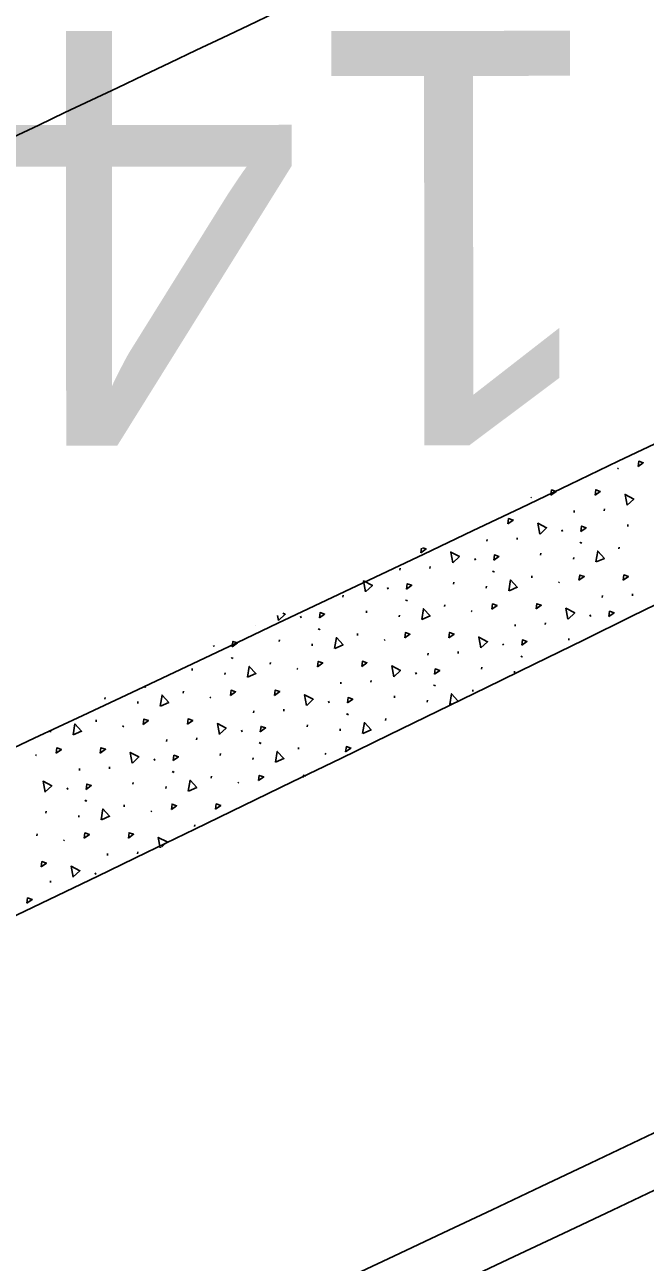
# Model space of a CAD drawing. Extents: x 2338610 to 2351914, y 366540 to 376484.
# Drawn here: x 2348773.95 to 2348791.93, y 367701.67 to 367737.49 of the extents above; entities that cross this region are included whole.
import ezdxf

# ---------------------------------------------------------------- set-up
doc = ezdxf.new("R2010")
doc.units = 0
for name, color, linetype in [('RD_HC_Cl', 7, 'Continuous'), ('RD_PD_ConcMed', 7, 'Continuous'), ('RD_PD_Final_LnLine', 7, 'Continuous'), ('RD_PD_Final_TrvlWay', 7, 'Continuous'), ('RD_PD_FOC', 7, 'Continuous'), ('RD_PD_SW', 7, 'Continuous'), ('TR SN UNASSIGNED 7', 7, 'Continuous')]:
    doc.layers.add(name, color=color, linetype=linetype)

msp = doc.modelspace()

# ---------------------------------------------------------------- linework, layer by layer
at = {"layer": 'RD_HC_Cl'}
msp.add_arc((2347533.93, 370355.677), 2880.79, 281.440729, 295.940729, dxfattribs=at)
at = {"layer": 'RD_PD_ConcMed'}
for p, q in [((2348791.118, 367724.656), (2348791.149, 367724.631)), ((2348788.608, 367723.81), (2348788.625, 367723.797)), ((2348789.865, 367723.371), (2348789.87, 367723.425)), ((2348790.737, 367723.419), (2348790.743, 367723.474)), ((2348789.51, 367722.867), (2348789.53, 367722.821)), ((2348791.419, 367722.966), (2348791.424, 367723.021)), ((2348787.34, 367722.536), (2348787.346, 367722.591)), ((2348788.213, 367722.585), (2348788.218, 367722.639)), ((2348790.027, 367722.507), (2348790.059, 367722.482)), ((2348790.053, 367722.502), (2348790.084, 367722.477)), ((2348785.423, 367722.204), (2348785.44, 367722.332)), ((2348788.894, 367722.132), (2348788.9, 367722.187)), ((2348791.161, 367722.313), (2348791.166, 367722.368)), ((2348784.816, 367721.702), (2348784.822, 367721.757)), ((2348785.689, 367721.751), (2348785.694, 367721.805)), ((2348786.985, 367722.033), (2348787.006, 367721.987)), ((2348789.846, 367722.013), (2348789.851, 367722.068)), ((2348787.503, 367721.673), (2348787.535, 367721.648)), ((2348787.528, 367721.667), (2348787.56, 367721.643)), ((2348788.637, 367721.479), (2348788.642, 367721.534)), ((2348784.461, 367721.198), (2348784.482, 367721.153)), ((2348786.37, 367721.298), (2348786.375, 367721.353)), ((2348787.321, 367721.179), (2348787.327, 367721.234)), ((2348789.407, 367721.36), (2348789.438, 367721.335)), ((2348791.551, 367720.957), (2348791.556, 367721.012)), ((2348783.164, 367720.917), (2348783.17, 367720.971)), ((2348784.979, 367720.838), (2348785.01, 367720.814)), ((2348785.004, 367720.833), (2348785.035, 367720.809)), ((2348786.112, 367720.645), (2348786.118, 367720.7)), ((2348790.678, 367720.909), (2348790.684, 367720.963)), ((2348781.299, 367720.24), (2348781.272, 367720.387)), ((2348781.936, 367720.364), (2348781.957, 367720.319)), ((2348783.846, 367720.464), (2348783.851, 367720.518)), ((2348784.797, 367720.345), (2348784.802, 367720.399)), ((2348786.883, 367720.526), (2348786.914, 367720.501)), ((2348790.323, 367720.405), (2348790.344, 367720.359)), ((2348780.64, 367720.083), (2348780.641, 367720.092)), ((2348782.454, 367720.004), (2348782.486, 367719.98)), ((2348782.479, 367719.999), (2348782.511, 367719.975)), ((2348788.154, 367720.075), (2348788.159, 367720.129)), ((2348789.026, 367720.123), (2348789.032, 367720.178)), ((2348781.321, 367719.63), (2348781.327, 367719.684)), ((2348783.588, 367719.811), (2348783.593, 367719.866)), ((2348784.358, 367719.692), (2348784.39, 367719.667)), ((2348789.708, 367719.671), (2348789.713, 367719.725)), ((2348779.417, 367719.521), (2348779.433, 367719.485)), ((2348782.273, 367719.511), (2348782.278, 367719.565)), ((2348785.63, 367719.241), (2348785.635, 367719.295)), ((2348786.502, 367719.289), (2348786.507, 367719.344)), ((2348787.799, 367719.571), (2348787.82, 367719.525)), ((2348779.93, 367719.17), (2348779.962, 367719.146)), ((2348779.955, 367719.165), (2348779.987, 367719.14)), ((2348781.064, 367718.977), (2348781.069, 367719.031)), ((2348787.183, 367718.836), (2348787.189, 367718.891)), ((2348788.317, 367719.211), (2348788.348, 367719.186)), ((2348788.342, 367719.206), (2348788.373, 367719.181)), ((2348778.797, 367718.796), (2348778.802, 367718.85)), ((2348779.748, 367718.677), (2348779.754, 367718.731)), ((2348781.834, 367718.857), (2348781.865, 367718.833)), ((2348783.978, 367718.455), (2348783.983, 367718.51)), ((2348785.274, 367718.737), (2348785.295, 367718.691)), ((2348788.136, 367718.73), (2348788.14, 367718.772)), ((2348777.406, 367718.336), (2348777.437, 367718.311)), ((2348777.431, 367718.331), (2348777.462, 367718.306)), ((2348778.539, 367718.143), (2348778.545, 367718.197)), ((2348783.105, 367718.407), (2348783.111, 367718.461)), ((2348785.792, 367718.377), (2348785.824, 367718.352)), ((2348785.817, 367718.372), (2348785.849, 367718.347)), ((2348786.926, 367718.184), (2348786.931, 367718.238)), ((2348776.273, 367717.962), (2348776.278, 367718.016)), ((2348777.224, 367717.843), (2348777.229, 367717.897)), ((2348779.309, 367718.023), (2348779.341, 367717.999)), ((2348782.75, 367717.903), (2348782.771, 367717.857)), ((2348784.659, 367718.002), (2348784.665, 367718.057)), ((2348785.61, 367717.883), (2348785.616, 367717.938)), ((2348786.318, 367717.83), (2348786.267, 367717.808)), ((2348780.581, 367717.572), (2348780.586, 367717.627)), ((2348781.453, 367717.621), (2348781.459, 367717.675)), ((2348783.268, 367717.543), (2348783.299, 367717.518)), ((2348783.293, 367717.538), (2348783.324, 367717.513)), ((2348776.015, 367717.309), (2348776.02, 367717.363)), ((2348776.785, 367717.189), (2348776.817, 367717.165)), ((2348782.135, 367717.168), (2348782.14, 367717.223)), ((2348783.086, 367717.049), (2348783.091, 367717.104)), ((2348784.401, 367717.349), (2348784.407, 367717.404)), ((2348774.699, 367717.009), (2348774.705, 367717.063)), ((2348778.056, 367716.738), (2348778.062, 367716.793)), ((2348778.929, 367716.787), (2348778.934, 367716.841)), ((2348780.226, 367717.069), (2348780.246, 367717.023)), ((2348774.261, 367716.355), (2348774.292, 367716.33)), ((2348779.61, 367716.334), (2348779.616, 367716.389)), ((2348780.743, 367716.709), (2348780.775, 367716.684)), ((2348780.769, 367716.703), (2348780.8, 367716.679)), ((2348781.877, 367716.515), (2348781.882, 367716.57)), ((2348782.647, 367716.396), (2348782.679, 367716.371)), ((2348776.404, 367715.953), (2348776.41, 367716.007)), ((2348777.701, 367716.234), (2348777.722, 367716.189)), ((2348780.562, 367716.215), (2348780.567, 367716.27)), ((2348775.532, 367715.904), (2348775.537, 367715.959)), ((2348778.219, 367715.874), (2348778.251, 367715.85)), ((2348778.244, 367715.869), (2348778.276, 367715.845)), ((2348779.353, 367715.681), (2348779.358, 367715.736)), ((2348775.177, 367715.4), (2348775.198, 367715.355)), ((2348777.086, 367715.5), (2348777.091, 367715.554)), ((2348778.037, 367715.381), (2348778.043, 367715.435)), ((2348780.123, 367715.562), (2348780.154, 367715.537)), ((2348775.695, 367715.04), (2348775.726, 367715.016)), ((2348775.72, 367715.035), (2348775.751, 367715.011)), ((2348774.562, 367714.666), (2348774.567, 367714.72)), ((2348775.513, 367714.547), (2348775.518, 367714.601)), ((2348776.828, 367714.847), (2348776.834, 367714.902)), ((2348777.598, 367714.728), (2348777.63, 367714.703)), ((2348778.87, 367714.277), (2348778.875, 367714.331)), ((2348774.304, 367714.013), (2348774.309, 367714.067)), ((2348775.074, 367713.893), (2348775.106, 367713.869)), ((2348776.345, 367713.443), (2348776.351, 367713.497)), ((2348777.218, 367713.491), (2348777.223, 367713.546)), ((2348775.99, 367712.939), (2348776.011, 367712.893)), ((2348774.694, 367712.657), (2348774.699, 367712.711))]:
    msp.add_line(p, q, dxfattribs=at)
for points in [[(2348791.716, 367724.701), (2348791.736, 367724.854), (2348791.868, 367724.81), (2348791.716, 367724.701)], [(2348789.192, 367723.867), (2348789.212, 367724.02), (2348789.343, 367723.976), (2348789.192, 367723.867)], [(2348790.472, 367723.872), (2348790.491, 367724.025), (2348790.623, 367723.981), (2348790.472, 367723.872)], [(2348791.396, 367723.576), (2348791.339, 367723.892), (2348791.592, 367723.759), (2348791.401, 367723.58)], [(2348787.947, 367723.038), (2348787.967, 367723.191), (2348788.099, 367723.147), (2348787.947, 367723.038)], [(2348788.872, 367722.742), (2348788.814, 367723.057), (2348789.067, 367722.925), (2348788.876, 367722.746)], [(2348790.058, 367722.821), (2348790.078, 367722.973), (2348790.209, 367722.929), (2348790.058, 367722.821)], [(2348785.472, 367722.347), (2348785.574, 367722.312), (2348785.423, 367722.204)], [(2348786.348, 367721.908), (2348786.29, 367722.223), (2348786.543, 367722.091), (2348786.352, 367721.912)], [(2348787.534, 367721.987), (2348787.554, 367722.139), (2348787.685, 367722.095), (2348787.534, 367721.987)], [(2348790.497, 367721.936), (2348790.55, 367722.252), (2348790.743, 367722.041), (2348790.502, 367721.938)], [(2348783.823, 367721.074), (2348783.766, 367721.389), (2348784.019, 367721.257), (2348783.828, 367721.078)], [(2348787.972, 367721.102), (2348788.026, 367721.418), (2348788.218, 367721.207), (2348787.978, 367721.104)], [(2348790.005, 367721.406), (2348790.025, 367721.558), (2348790.157, 367721.514), (2348790.005, 367721.406)], [(2348791.285, 367721.411), (2348791.305, 367721.563), (2348791.436, 367721.519), (2348791.285, 367721.411)], [(2348785.01, 367721.153), (2348785.029, 367721.305), (2348785.161, 367721.261), (2348785.01, 367721.153)], [(2348787.481, 367720.571), (2348787.501, 367720.724), (2348787.632, 367720.68), (2348787.481, 367720.571)], [(2348788.761, 367720.576), (2348788.781, 367720.729), (2348788.912, 367720.685), (2348788.761, 367720.576)], [(2348781.426, 367720.458), (2348781.494, 367720.423), (2348781.303, 367720.244)], [(2348782.485, 367720.318), (2348782.505, 367720.471), (2348782.636, 367720.427), (2348782.485, 367720.318)], [(2348785.448, 367720.268), (2348785.501, 367720.584), (2348785.694, 367720.373), (2348785.453, 367720.27)], [(2348789.685, 367720.281), (2348789.628, 367720.596), (2348789.881, 367720.463), (2348789.69, 367720.284)], [(2348790.872, 367720.359), (2348790.891, 367720.512), (2348791.023, 367720.467), (2348790.872, 367720.359)], [(2348779.961, 367719.484), (2348779.98, 367719.637), (2348780.112, 367719.593), (2348779.961, 367719.484)], [(2348782.924, 367719.434), (2348782.977, 367719.75), (2348783.17, 367719.538), (2348782.929, 367719.436)], [(2348784.957, 367719.737), (2348784.976, 367719.89), (2348785.108, 367719.846), (2348784.957, 367719.737)], [(2348786.236, 367719.742), (2348786.256, 367719.895), (2348786.388, 367719.851), (2348786.236, 367719.742)], [(2348787.161, 367719.447), (2348787.103, 367719.762), (2348787.356, 367719.629), (2348787.165, 367719.45)], [(2348788.347, 367719.525), (2348788.367, 367719.678), (2348788.498, 367719.633), (2348788.347, 367719.525)], [(2348780.399, 367718.6), (2348780.453, 367718.915), (2348780.645, 367718.704), (2348780.404, 367718.601)], [(2348782.432, 367718.903), (2348782.452, 367719.056), (2348782.584, 367719.012), (2348782.432, 367718.903)], [(2348783.712, 367718.908), (2348783.732, 367719.061), (2348783.863, 367719.017), (2348783.712, 367718.908)], [(2348784.637, 367718.612), (2348784.579, 367718.927), (2348784.832, 367718.795), (2348784.641, 367718.616)], [(2348785.823, 367718.691), (2348785.843, 367718.843), (2348785.974, 367718.799), (2348785.823, 367718.691)], [(2348779.908, 367718.069), (2348779.928, 367718.222), (2348780.059, 367718.178), (2348779.908, 367718.069)], [(2348781.188, 367718.074), (2348781.207, 367718.227), (2348781.339, 367718.183), (2348781.188, 367718.074)], [(2348777.875, 367717.766), (2348777.928, 367718.081), (2348778.121, 367717.87), (2348777.88, 367717.767)], [(2348782.112, 367717.778), (2348782.055, 367718.093), (2348782.308, 367717.961), (2348782.117, 367717.782)], [(2348783.299, 367717.857), (2348783.318, 367718.009), (2348783.45, 367717.965), (2348783.299, 367717.857)], [(2348786.261, 367717.806), (2348786.315, 367718.122), (2348786.499, 367717.92)], [(2348775.35, 367716.931), (2348775.404, 367717.247), (2348775.596, 367717.036), (2348775.356, 367716.933)], [(2348777.384, 367717.235), (2348777.403, 367717.388), (2348777.535, 367717.343), (2348777.384, 367717.235)], [(2348778.663, 367717.24), (2348778.683, 367717.393), (2348778.815, 367717.348), (2348778.663, 367717.24)], [(2348779.588, 367716.944), (2348779.53, 367717.259), (2348779.783, 367717.127), (2348779.592, 367716.948)], [(2348780.774, 367717.023), (2348780.794, 367717.175), (2348780.925, 367717.131), (2348780.774, 367717.023)], [(2348783.737, 367716.972), (2348783.79, 367717.288), (2348783.983, 367717.077), (2348783.742, 367716.974)], [(2348774.859, 367716.401), (2348774.879, 367716.554), (2348775.011, 367716.509), (2348774.859, 367716.401)], [(2348776.139, 367716.406), (2348776.159, 367716.559), (2348776.29, 367716.514), (2348776.139, 367716.406)], [(2348777.064, 367716.11), (2348777.006, 367716.425), (2348777.259, 367716.293), (2348777.068, 367716.114)], [(2348781.213, 367716.138), (2348781.266, 367716.454), (2348781.459, 367716.243), (2348781.218, 367716.14)], [(2348783.246, 367716.442), (2348783.266, 367716.594), (2348783.397, 367716.55), (2348783.246, 367716.442)], [(2348778.25, 367716.189), (2348778.27, 367716.341), (2348778.401, 367716.297), (2348778.25, 367716.189)], [(2348780.721, 367715.607), (2348780.741, 367715.76), (2348780.873, 367715.716), (2348780.721, 367715.607)], [(2348782.012, 367715.697), (2348782.021, 367715.765), (2348782.097, 367715.739)], [(2348774.539, 367715.276), (2348774.482, 367715.591), (2348774.735, 367715.459), (2348774.544, 367715.279)], [(2348775.725, 367715.354), (2348775.745, 367715.507), (2348775.877, 367715.463), (2348775.725, 367715.354)], [(2348778.688, 367715.304), (2348778.742, 367715.62), (2348778.934, 367715.409), (2348778.694, 367715.306)], [(2348778.197, 367714.773), (2348778.217, 367714.926), (2348778.348, 367714.882), (2348778.197, 367714.773)], [(2348779.477, 367714.778), (2348779.496, 367714.931), (2348779.628, 367714.887), (2348779.477, 367714.778)], [(2348776.164, 367714.47), (2348776.217, 367714.786), (2348776.41, 367714.574), (2348776.169, 367714.472)], [(2348775.673, 367713.939), (2348775.692, 367714.092), (2348775.824, 367714.048), (2348775.673, 367713.939)], [(2348776.952, 367713.944), (2348776.972, 367714.097), (2348777.104, 367714.053), (2348776.952, 367713.944)], [(2348777.875, 367713.662), (2348777.819, 367713.963), (2348778.072, 367713.831), (2348777.91, 367713.679)], [(2348774.428, 367713.11), (2348774.448, 367713.263), (2348774.579, 367713.219), (2348774.428, 367713.11)], [(2348775.353, 367712.814), (2348775.295, 367713.129), (2348775.548, 367712.997), (2348775.357, 367712.818)], [(2348774.015, 367712.059), (2348774.034, 367712.211), (2348774.166, 367712.167), (2348774.015, 367712.059)]]:
    msp.add_lwpolyline(points, dxfattribs=at)
at = {"layer": 'RD_PD_Final_LnLine'}
for radius, start in [(2871.79, 293.781348), (2875.79, 293.781348), (2887.79, 293.95907), (2899.79, 293.813189), (2915.79, 292.01627)]:
    msp.add_arc((2347533.93, 370355.677), radius, start, 295.940729, dxfattribs=at)
at = {"layer": 'RD_PD_Final_TrvlWay'}
for centre, radius, start, end in [((2347507.259, 370343.815), 2920.936, 292.586459, 296.512976), ((2347533.93, 370355.677), 2933.79, 292.007046, 295.940729)]:
    msp.add_arc(centre, radius, start, end, dxfattribs=at)
at = {"layer": 'RD_PD_FOC'}
msp.add_arc((2347533.93, 370355.677), 2935.29, 292.006281, 295.940729, dxfattribs=at)
at = {"layer": 'RD_PD_SW'}
for radius, start in [(2939.79, 292.00399), (2949.79, 291.998918)]:
    msp.add_arc((2347533.93, 370355.677), radius, start, 295.940729, dxfattribs=at)

# ---------------------------------------------------------------- texts
at = {"layer": 'TR SN UNASSIGNED 7'}
msp.add_text('1420', height=12, rotation=180.0365, dxfattribs=at).set_placement((2348790.971, 367737.313))

doc.saveas('drawing.dxf')
